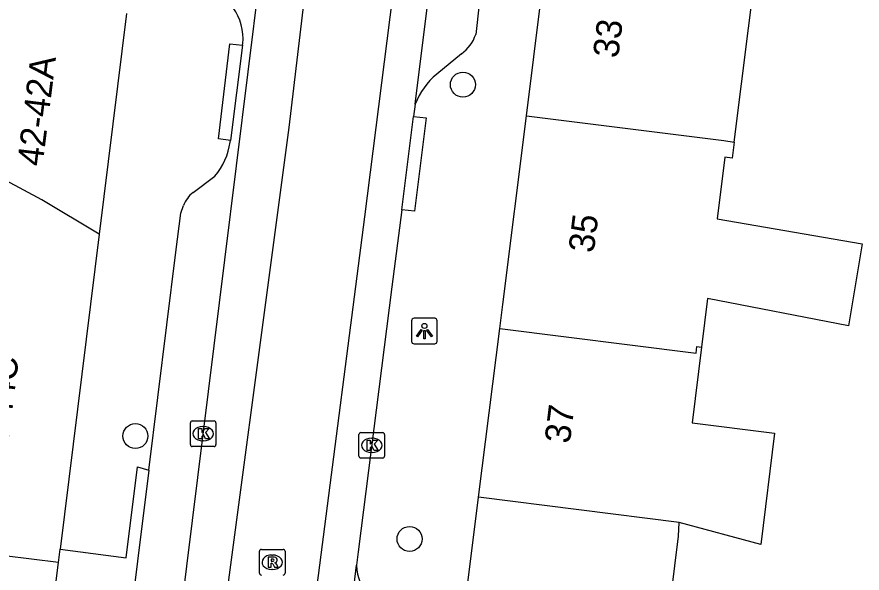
# Model space of a CAD drawing. Extents: x 160356 to 161355, y 381727 to 382845.
# Drawn here: x 160886.03 to 160919.07, y 382503.09 to 382524.84 of the extents above; entities that cross this region are included whole.
import ezdxf

# ---------------------------------------------------------------- set-up
doc = ezdxf.new("R2010")
doc.units = 0
for name, color, linetype in [('IMGEO_Boom', 7, 'Continuous'), ('IMGEO_Kolk', 7, 'Continuous'), ('IMGEO_Lichtpunt', 7, 'Continuous'), ('IMGEO_Pand', 7, 'Continuous'), ('IMGEO_Pand_nummerreeks', 7, 'Continuous'), ('IMGEO_Rijbaan_lokaal_gesloten', 7, 'Continuous'), ('IMGEO_Rioolput', 7, 'Continuous'), ('IMGEO_Voetpad_open', 7, 'Continuous')]:
    doc.layers.add(name, color=color, linetype=linetype)

msp = doc.modelspace()

# ---------------------------------------------------------------- linework, layer by layer
at = {"layer": 'IMGEO_Boom'}
for centre in [(160903.468, 382522.187), (160890.665, 382508.446), (160901.382, 382504.423)]:
    msp.add_circle(centre, 0.489, dxfattribs=at)
at = {"layer": 'IMGEO_Kolk'}
for p, q in [((160892.815, 382508.112), (160892.815, 382508.964)), ((160892.89, 382509.038), (160893.742, 382509.038)), ((160893.303, 382508.818), (160893.328, 382508.818)), ((160893.816, 382508.964), (160893.816, 382508.112)), ((160899.405, 382507.657), (160899.405, 382508.509)), ((160899.48, 382508.583), (160900.332, 382508.583)), ((160900.406, 382508.509), (160900.406, 382507.657)), ((160893.326, 382508.258), (160893.301, 382508.258)), ((160899.893, 382508.363), (160899.918, 382508.363)), ((160893.742, 382508.038), (160892.89, 382508.038)), ((160900.332, 382507.583), (160899.48, 382507.583)), ((160899.916, 382507.803), (160899.891, 382507.803))]:
    msp.add_line(p, q, dxfattribs=at)
for points in [[(160892.815, 382508.112), (160892.815, 382508.964)], [(160892.89, 382509.038), (160893.742, 382509.038)], [(160893.816, 382508.964), (160893.816, 382508.112)], [(160893.136, 382508.738), (160893.259, 382508.738), (160893.259, 382508.587), (160893.389, 382508.738), (160893.553, 382508.738), (160893.407, 382508.587), (160893.56, 382508.338), (160893.408, 382508.338), (160893.323, 382508.502), (160893.259, 382508.435), (160893.259, 382508.338), (160893.136, 382508.338), (160893.136, 382508.738)], [(160899.405, 382507.657), (160899.405, 382508.509)], [(160899.48, 382508.583), (160900.332, 382508.583)], [(160900.406, 382508.509), (160900.406, 382507.657)], [(160899.726, 382508.283), (160899.849, 382508.283), (160899.849, 382508.132), (160899.979, 382508.283), (160900.143, 382508.283), (160899.997, 382508.132), (160900.15, 382507.883), (160899.998, 382507.883), (160899.913, 382508.047), (160899.849, 382507.98), (160899.849, 382507.883), (160899.726, 382507.883), (160899.726, 382508.283)], [(160893.742, 382508.038), (160892.89, 382508.038)], [(160900.332, 382507.583), (160899.48, 382507.583)]]:
    msp.add_lwpolyline(points, dxfattribs=at)
for centre, start, end in [((160892.892, 382508.962), 91.552, 178.448), ((160892.892, 382508.962), 91.552, 178.448), ((160893.74, 382508.962), 1.552, 88.448), ((160893.74, 382508.962), 1.552, 88.448), ((160899.482, 382508.507), 91.552, 178.448), ((160899.482, 382508.507), 91.552, 178.448), ((160900.33, 382508.507), 1.552, 88.448), ((160900.33, 382508.507), 1.552, 88.448), ((160892.892, 382508.114), 181.552, 268.448), ((160892.892, 382508.114), 181.552, 268.448), ((160893.74, 382508.114), 271.552, 358.448), ((160893.74, 382508.114), 271.552, 358.448), ((160899.482, 382507.659), 181.552, 268.448), ((160899.482, 382507.659), 181.552, 268.448), ((160900.33, 382507.659), 271.552, 358.448), ((160900.33, 382507.659), 271.552, 358.448)]:
    msp.add_arc(centre, 0.0765, start, end, dxfattribs=at)
for centre, major_axis, ratio, start_param, end_param in [((160893.302, 382508.538), (-0.387, 0.002), 0.722429, 4.712389, 7.853982), ((160893.327, 382508.538), (-0.39, 0.002), 0.717154, 1.570796, 4.712389), ((160899.892, 382508.083), (-0.387, 0.002), 0.722429, 4.712389, 7.853982), ((160899.917, 382508.083), (-0.39, 0.002), 0.717154, 1.570796, 4.712389)]:
    msp.add_ellipse(centre, major_axis=major_axis, ratio=ratio, start_param=start_param, end_param=end_param, dxfattribs=at)
at = {"layer": 'IMGEO_Lichtpunt'}
for p, q in [((160901.464, 382512.955), (160901.464, 382512.148)), ((160901.464, 382512.955), (160901.464, 382512.148)), ((160902.366, 382513.05), (160901.558, 382513.05)), ((160902.366, 382513.05), (160901.558, 382513.05)), ((160902.46, 382512.148), (160902.46, 382512.955)), ((160902.46, 382512.148), (160902.46, 382512.955)), ((160901.558, 382512.054), (160902.366, 382512.054)), ((160901.558, 382512.054), (160902.366, 382512.054))]:
    msp.add_line(p, q, dxfattribs=at)
for points in [[(160901.838, 382512.619), (160901.877, 382512.591), (160901.689, 382512.329), (160901.651, 382512.356), (160901.838, 382512.619)], [(160901.94, 382512.571), (160901.987, 382512.571), (160901.987, 382512.249), (160901.94, 382512.249), (160901.94, 382512.571)], [(160902.05, 382512.591), (160902.088, 382512.618), (160902.275, 382512.356), (160902.236, 382512.328), (160902.05, 382512.591)]]:
    msp.add_lwpolyline(points, dxfattribs=at)
msp.add_circle((160901.963, 382512.753), 0.0994, dxfattribs=at)
for centre, start, end in [((160901.558, 382512.955), 90, 180), ((160901.558, 382512.955), 90, 180), ((160902.366, 382512.955), 0, 90), ((160902.366, 382512.955), 0, 90), ((160901.558, 382512.148), 180, 270), ((160901.558, 382512.148), 180, 270), ((160902.366, 382512.148), 270, 0), ((160902.366, 382512.148), 270, 360)]:
    msp.add_arc(centre, 0.0946, start, end, dxfattribs=at)
at = {"layer": 'IMGEO_Pand'}
for points in [[(160905.951, 382520.966), (160906.808, 382527.794)], [(160914.077, 382519.942), (160914.923, 382526.688)], [(160890.317, 382524.97), (160889.248, 382516.338)], [(160889.248, 382516.338), (160887.01, 382517.677), (160880.329, 382521.263)], [(160904.909, 382512.653), (160905.026, 382513.59), (160905.951, 382520.966)], [(160905.951, 382520.966), (160913.675, 382519.997), (160914.077, 382519.942)], [(160914.077, 382519.942), (160913.998, 382519.31), (160913.708, 382519.346), (160913.414, 382516.944), (160919.074, 382515.961), (160918.537, 382512.751), (160913.031, 382513.823), (160912.798, 382511.919)], [(160889.248, 382516.338), (160887.725, 382504.03)], [(160904.081, 382506.054), (160904.909, 382512.653)], [(160904.909, 382512.653), (160912.584, 382511.69), (160912.616, 382511.942), (160912.798, 382511.919)], [(160912.798, 382511.919), (160912.435, 382508.958), (160915.654, 382508.564), (160915.12, 382504.209), (160911.923, 382505.071)], [(160902.457, 382492.37), (160903.322, 382500), (160904.081, 382506.054)], [(160911.923, 382505.071), (160904.081, 382506.054)], [(160910.275, 382491.324), (160911.338, 382500), (160911.893, 382504.527), (160911.923, 382505.071)], [(160887.658, 382503.498), (160879.203, 382504.549), (160878.645, 382504.609)], [(160887.658, 382503.498), (160887.725, 382504.03)], [(160887.26, 382500.317), (160887.658, 382503.498)]]:
    msp.add_lwpolyline(points, dxfattribs=at)
at = {"layer": 'IMGEO_Rijbaan_lokaal_gesloten'}
for points in [[(160887.653, 382456.83), (160887.765, 382457.813), (160889.463, 382469.386), (160893.567, 382497.156), (160896.671, 382520.511), (160898.338, 382534.469), (160903.005, 382571.636), (160911.38, 382618.594), (160912.088, 382625.073), (160912.338, 382628.886), (160912.296, 382632.302), (160911.921, 382634.761), (160911.13, 382637.802), (160909.671, 382642.344), (160905.484, 382655.177), (160894.255, 382689.802), (160887.849, 382709.451)], [(160886.772, 382462.594), (160892.129, 382498.996), (160892.254, 382500), (160894.162, 382515.334), (160895.992, 382530.045), (160901.745, 382575.055), (160903.548, 382585.84), (160906.578, 382601.771)], [(160908.748, 382586.303), (160907.994, 382582.53), (160905.633, 382566.169), (160902.092, 382536.989), (160901.158, 382529.153), (160899.617, 382517.022), (160897.813, 382502.989), (160895.895, 382489.251), (160892.108, 382463.874), (160890.141, 382451.415), (160889.059, 382444.497), (160885.584, 382420.595), (160883.453, 382405.054), (160882.6, 382398.989), (160881.485, 382391.022), (160880.076, 382382.874), (160879.223, 382378.677), (160878.01, 382373.759), (160876.305, 382367.268), (160874.812, 382362.252)], [(160901.603, 382521.426), (160906.442, 382560.137)], [(160901.603, 382521.426), (160901.542, 382520.947)], [(160901.078, 382517.297), (160901.542, 382520.947)], [(160901.078, 382517.297), (160900.695, 382514.285), (160899.377, 382503.923), (160899.314, 382503.402)], [(160892.418, 382456.79), (160893.762, 382465.789), (160894.384, 382469.749), (160895.687, 382478.08), (160897.101, 382487.392), (160898.8, 382499.206), (160898.906, 382500), (160899.314, 382503.402)]]:
    msp.add_lwpolyline(points, dxfattribs=at)
at = {"layer": 'IMGEO_Rioolput'}
for p, q in [((160895.515, 382503.088), (160895.515, 382503.94)), ((160895.59, 382504.014), (160896.442, 382504.014)), ((160896.516, 382503.94), (160896.516, 382503.088)), ((160896.003, 382503.794), (160896.028, 382503.794)), ((160896.026, 382503.234), (160896.001, 382503.234))]:
    msp.add_line(p, q, dxfattribs=at)
for points in [[(160895.515, 382503.088), (160895.515, 382503.94)], [(160895.59, 382504.014), (160896.442, 382504.014)], [(160896.516, 382503.94), (160896.516, 382503.088)], [(160896.104, 382503.712), (160895.852, 382503.714), (160895.852, 382503.314)], [(160896.03, 382503.633), (160895.976, 382503.633), (160895.976, 382503.552)], [(160895.976, 382503.552), (160896.028, 382503.552)], [(160895.852, 382503.314), (160895.976, 382503.314), (160895.976, 382503.476), (160895.987, 382503.476)], [(160896.034, 382503.447), (160896.105, 382503.314), (160896.245, 382503.314), (160896.18, 382503.44)]]:
    msp.add_lwpolyline(points, dxfattribs=at)
for centre, radius, start, end in [((160895.592, 382503.938), 0.0765, 91.552, 178.448), ((160895.592, 382503.938), 0.0765, 91.552, 178.448), ((160896.44, 382503.938), 0.0765, 1.552, 88.448), ((160896.44, 382503.938), 0.0765, 1.552, 88.448), ((160896.012, 382503.741), 0.19, 274.7715, 282.9687), ((160896.036, 382503.537), 0.0964, 77.0061, 93.1865), ((160896.05, 382503.594), 0.0378, 276.6634, 79.6772), ((160896.103, 382503.602), 0.109, 350.3612, 89.416), ((160896.101, 382503.602), 0.112, 277.5842, 350.9817), ((160895.986, 382503.423), 0.0533, 26.0293, 88.6989), ((160896.085, 382503.387), 0.108, 29.5134, 73.7905), ((160895.592, 382503.09), 0.0765, 181.552, 268.448), ((160895.592, 382503.09), 0.0765, 181.552, 268.448), ((160896.44, 382503.09), 0.0765, 271.552, 358.448), ((160896.44, 382503.09), 0.0765, 271.552, 358.448)]:
    msp.add_arc(centre, radius, start, end, dxfattribs=at)
for centre, major_axis, ratio, start_param, end_param in [((160896.002, 382503.514), (-0.387, 0.002), 0.722429, 4.712389, 7.853982), ((160896.027, 382503.514), (-0.39, 0.002), 0.717154, 1.570796, 4.712389)]:
    msp.add_ellipse(centre, major_axis=major_axis, ratio=ratio, start_param=start_param, end_param=end_param, dxfattribs=at)
at = {"layer": 'IMGEO_Voetpad_open'}
for points in [[(160904.826, 382531.876), (160903.969, 382524.15)], [(160894.38, 382520.009), (160893.918, 382520.064), (160894.36, 382523.788), (160894.859, 382523.729)], [(160894.859, 382523.729), (160894.38, 382520.009)], [(160894.859, 382523.729), (160894.867, 382523.794)], [(160903.417, 382523.392), (160902.446, 382522.599)], [(160901.542, 382520.947), (160902.038, 382520.889), (160901.574, 382517.239), (160901.078, 382517.297)], [(160894.371, 382519.942), (160894.38, 382520.009)], [(160892.92, 382517.968), (160893.776, 382518.61)], [(160891.191, 382507.119), (160892.249, 382515.641), (160892.437, 382517.159), (160892.546, 382517.456)], [(160887.725, 382504.03), (160890.306, 382503.691), (160890.752, 382507.242), (160891.191, 382507.119)], [(160891.191, 382507.119), (160890.307, 382500), (160890.24, 382499.54)]]:
    msp.add_lwpolyline(points, dxfattribs=at)
for centre, radius, start, end in [((160892.8, 382523.983), 2.076, 354.78, 35.6331), ((160902.529, 382524.619), 1.514, 305.9019, 341.9715), ((160904.333, 382520.354), 2.933, 130.0396, 158.5531), ((160891.697, 382520.338), 2.703, 320.2764, 351.5833), ((160893.61, 382517.071), 1.131, 127.5814, 160.1247), ((160900.951, 382503.378), 1.637, 179.1507, 229.2859)]:
    msp.add_arc(centre, radius, start, end, dxfattribs=at)

# ---------------------------------------------------------------- texts
at = {"layer": 'IMGEO_Pand_nummerreeks'}
for s, rotation, p in [('33', 82.8515, (160909.537, 382523.2)), ('42-42A', 82.9469, (160887.033, 382518.969)), ('35', 82.8515, (160908.582, 382515.581)), ('44-44C', 82.9471, (160885.573, 382507.159)), ('37', 82.8515, (160907.647, 382508.125))]:
    msp.add_text(s, height=1, rotation=rotation, dxfattribs=at).set_placement(p)

doc.saveas('drawing.dxf')
